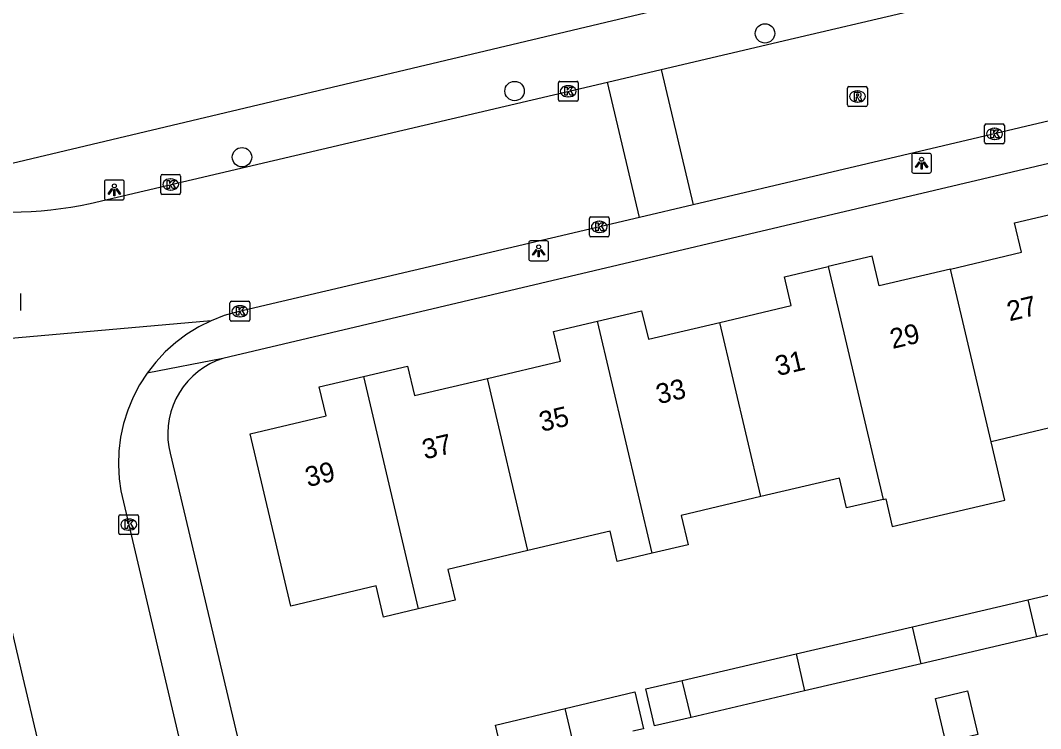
# Model space of a CAD drawing. Extents: x 158038 to 159242, y 380133 to 381214.
# Drawn here: x 158823.4 to 158874.8, y 380830.3 to 380866 of the extents above; entities that cross this region are included whole.
import ezdxf

# ---------------------------------------------------------------- set-up
doc = ezdxf.new("R2010")
doc.units = 0
for name, color, linetype in [('IMGEO_Boom', 7, 'Continuous'), ('IMGEO_Kolk', 7, 'Continuous'), ('IMGEO_Lichtpunt', 7, 'Continuous'), ('IMGEO_Pand', 7, 'Continuous'), ('IMGEO_Pand_nummerreeks', 7, 'Continuous'), ('IMGEO_Rijbaan_lokaal_open', 7, 'Continuous'), ('IMGEO_Rioolput', 7, 'Continuous'), ('IMGEO_Voetpad_open', 7, 'Continuous')]:
    doc.layers.add(name, color=color, linetype=linetype)

msp = doc.modelspace()

# ---------------------------------------------------------------- linework, layer by layer
at = {"layer": 'IMGEO_Boom'}
for centre in [(158860.931, 380865.321), (158848.308, 380862.416), (158834.566, 380859.083)]:
    msp.add_circle(centre, 0.489, dxfattribs=at)
at = {"layer": 'IMGEO_Kolk'}
for p, q in [((158850.513, 380861.979), (158850.513, 380862.831)), ((158850.588, 380862.905), (158851.44, 380862.905)), ((158851.001, 380862.685), (158851.026, 380862.685)), ((158851.514, 380862.831), (158851.514, 380861.979)), ((158851.024, 380862.125), (158850.999, 380862.125)), ((158851.44, 380861.905), (158850.588, 380861.905)), ((158872.001, 380859.832), (158872.001, 380860.684)), ((158872.076, 380860.758), (158872.928, 380860.758)), ((158872.489, 380860.538), (158872.514, 380860.538)), ((158873.002, 380860.684), (158873.002, 380859.832)), ((158872.512, 380859.978), (158872.487, 380859.978)), ((158872.928, 380859.758), (158872.076, 380859.758)), ((158830.471, 380857.283), (158830.471, 380858.135)), ((158830.546, 380858.209), (158831.398, 380858.209)), ((158830.959, 380857.989), (158830.984, 380857.989)), ((158831.472, 380858.135), (158831.472, 380857.283)), ((158830.982, 380857.429), (158830.957, 380857.429)), ((158831.398, 380857.209), (158830.546, 380857.209)), ((158852.077, 380855.147), (158852.077, 380855.999)), ((158852.152, 380856.073), (158853.004, 380856.073)), ((158852.565, 380855.853), (158852.59, 380855.853)), ((158853.078, 380855.999), (158853.078, 380855.147)), ((158852.588, 380855.293), (158852.563, 380855.293)), ((158853.004, 380855.073), (158852.152, 380855.073)), ((158833.96, 380850.896), (158833.96, 380851.748)), ((158834.035, 380851.822), (158834.887, 380851.822)), ((158834.961, 380851.748), (158834.961, 380850.896)), ((158834.448, 380851.602), (158834.473, 380851.602)), ((158834.887, 380850.822), (158834.035, 380850.822)), ((158834.471, 380851.042), (158834.446, 380851.042)), ((158828.354, 380840.145), (158828.354, 380840.997)), ((158828.429, 380841.071), (158829.281, 380841.071)), ((158829.355, 380840.997), (158829.355, 380840.145)), ((158828.842, 380840.851), (158828.867, 380840.851)), ((158829.281, 380840.071), (158828.429, 380840.071)), ((158828.865, 380840.291), (158828.84, 380840.291))]:
    msp.add_line(p, q, dxfattribs=at)
for points in [[(158850.513, 380861.979), (158850.513, 380862.831)], [(158850.588, 380862.905), (158851.44, 380862.905)], [(158850.834, 380862.605), (158850.957, 380862.605), (158850.957, 380862.454), (158851.087, 380862.605), (158851.251, 380862.605), (158851.105, 380862.454), (158851.258, 380862.205), (158851.106, 380862.205), (158851.021, 380862.369), (158850.957, 380862.302), (158850.957, 380862.205), (158850.834, 380862.205), (158850.834, 380862.605)], [(158851.514, 380862.831), (158851.514, 380861.979)], [(158851.44, 380861.905), (158850.588, 380861.905)], [(158872.001, 380859.832), (158872.001, 380860.684)], [(158872.076, 380860.758), (158872.928, 380860.758)], [(158872.322, 380860.458), (158872.445, 380860.458), (158872.445, 380860.307), (158872.575, 380860.458), (158872.739, 380860.458), (158872.593, 380860.307), (158872.746, 380860.058), (158872.594, 380860.058), (158872.509, 380860.222), (158872.445, 380860.155), (158872.445, 380860.058), (158872.322, 380860.058), (158872.322, 380860.458)], [(158873.002, 380860.684), (158873.002, 380859.832)], [(158872.928, 380859.758), (158872.076, 380859.758)], [(158830.471, 380857.283), (158830.471, 380858.135)], [(158830.546, 380858.209), (158831.398, 380858.209)], [(158830.792, 380857.909), (158830.915, 380857.909), (158830.915, 380857.758), (158831.045, 380857.909), (158831.209, 380857.909), (158831.063, 380857.758), (158831.216, 380857.509), (158831.064, 380857.509), (158830.979, 380857.673), (158830.915, 380857.606), (158830.915, 380857.509), (158830.792, 380857.509), (158830.792, 380857.909)], [(158831.472, 380858.135), (158831.472, 380857.283)], [(158831.398, 380857.209), (158830.546, 380857.209)], [(158852.077, 380855.147), (158852.077, 380855.999)], [(158852.152, 380856.073), (158853.004, 380856.073)], [(158853.078, 380855.999), (158853.078, 380855.147)], [(158852.398, 380855.773), (158852.521, 380855.773), (158852.521, 380855.622), (158852.651, 380855.773), (158852.815, 380855.773), (158852.669, 380855.622), (158852.822, 380855.373), (158852.67, 380855.373), (158852.585, 380855.537), (158852.521, 380855.47), (158852.521, 380855.373), (158852.398, 380855.373), (158852.398, 380855.773)], [(158853.004, 380855.073), (158852.152, 380855.073)], [(158833.96, 380850.896), (158833.96, 380851.748)], [(158834.035, 380851.822), (158834.887, 380851.822)], [(158834.961, 380851.748), (158834.961, 380850.896)], [(158834.281, 380851.522), (158834.404, 380851.522), (158834.404, 380851.371), (158834.534, 380851.522), (158834.698, 380851.522), (158834.552, 380851.371), (158834.705, 380851.122), (158834.553, 380851.122), (158834.468, 380851.286), (158834.404, 380851.219), (158834.404, 380851.122), (158834.281, 380851.122), (158834.281, 380851.522)], [(158834.887, 380850.822), (158834.035, 380850.822)], [(158828.354, 380840.145), (158828.354, 380840.997)], [(158828.429, 380841.071), (158829.281, 380841.071)], [(158829.355, 380840.997), (158829.355, 380840.145)], [(158828.675, 380840.771), (158828.798, 380840.771), (158828.798, 380840.62), (158828.928, 380840.771), (158829.092, 380840.771), (158828.946, 380840.62), (158829.099, 380840.371), (158828.947, 380840.371), (158828.862, 380840.535), (158828.798, 380840.468), (158828.798, 380840.371), (158828.675, 380840.371), (158828.675, 380840.771)], [(158829.281, 380840.071), (158828.429, 380840.071)]]:
    msp.add_lwpolyline(points, dxfattribs=at)
for centre, start, end in [((158850.59, 380862.829), 91.552, 178.448), ((158850.59, 380862.829), 91.552, 178.448), ((158851.438, 380862.829), 1.552, 88.448), ((158851.438, 380862.829), 1.552, 88.448), ((158850.59, 380861.981), 181.552, 268.448), ((158850.59, 380861.981), 181.552, 268.448), ((158851.438, 380861.981), 271.552, 358.448), ((158851.438, 380861.981), 271.552, 358.448), ((158872.078, 380860.682), 91.552, 178.448), ((158872.078, 380860.682), 91.552, 178.448), ((158872.926, 380860.682), 1.552, 88.448), ((158872.926, 380860.682), 1.552, 88.448), ((158872.078, 380859.834), 181.552, 268.448), ((158872.078, 380859.834), 181.552, 268.448), ((158872.926, 380859.834), 271.552, 358.448), ((158872.926, 380859.834), 271.552, 358.448), ((158830.548, 380858.133), 91.552, 178.448), ((158830.548, 380858.133), 91.552, 178.448), ((158831.396, 380858.133), 1.552, 88.448), ((158831.396, 380858.133), 1.552, 88.448), ((158830.548, 380857.285), 181.552, 268.448), ((158830.548, 380857.285), 181.552, 268.448), ((158831.396, 380857.285), 271.552, 358.448), ((158831.396, 380857.285), 271.552, 358.448), ((158852.154, 380855.997), 91.552, 178.448), ((158852.154, 380855.997), 91.552, 178.448), ((158853.002, 380855.997), 1.552, 88.448), ((158853.002, 380855.997), 1.552, 88.448), ((158852.154, 380855.149), 181.552, 268.448), ((158852.154, 380855.149), 181.552, 268.448), ((158853.002, 380855.149), 271.552, 358.448), ((158853.002, 380855.149), 271.552, 358.448), ((158834.037, 380851.746), 91.552, 178.448), ((158834.037, 380851.746), 91.552, 178.448), ((158834.885, 380851.746), 1.552, 88.448), ((158834.885, 380851.746), 1.552, 88.448), ((158834.037, 380850.898), 181.552, 268.448), ((158834.037, 380850.898), 181.552, 268.448), ((158834.885, 380850.898), 271.552, 358.448), ((158834.885, 380850.898), 271.552, 358.448), ((158828.431, 380840.995), 91.552, 178.448), ((158828.431, 380840.995), 91.552, 178.448), ((158829.279, 380840.995), 1.552, 88.448), ((158829.279, 380840.995), 1.552, 88.448), ((158828.431, 380840.147), 181.552, 268.448), ((158828.431, 380840.147), 181.552, 268.448), ((158829.279, 380840.147), 271.552, 358.448), ((158829.279, 380840.147), 271.552, 358.448)]:
    msp.add_arc(centre, 0.0765, start, end, dxfattribs=at)
for centre, major_axis, ratio, start_param, end_param in [((158851, 380862.405), (-0.387, 0.002), 0.722429, 4.712389, 7.853982), ((158851.025, 380862.405), (-0.39, 0.002), 0.717154, 1.570796, 4.712389), ((158872.488, 380860.258), (-0.387, 0.002), 0.722429, 4.712389, 7.853982), ((158872.513, 380860.258), (-0.39, 0.002), 0.717154, 1.570796, 4.712389), ((158830.958, 380857.709), (-0.387, 0.002), 0.722429, 4.712389, 7.853982), ((158830.983, 380857.709), (-0.39, 0.002), 0.717154, 1.570796, 4.712389), ((158852.564, 380855.573), (-0.387, 0.002), 0.722429, 4.712389, 7.853982), ((158852.589, 380855.573), (-0.39, 0.002), 0.717154, 1.570796, 4.712389), ((158834.447, 380851.322), (-0.387, 0.002), 0.722429, 4.712389, 7.853982), ((158834.472, 380851.322), (-0.39, 0.002), 0.717154, 1.570796, 4.712389), ((158828.841, 380840.571), (-0.387, 0.002), 0.722429, 4.712389, 7.853982), ((158828.866, 380840.571), (-0.39, 0.002), 0.717154, 1.570796, 4.712389)]:
    msp.add_ellipse(centre, major_axis=major_axis, ratio=ratio, start_param=start_param, end_param=end_param, dxfattribs=at)
at = {"layer": 'IMGEO_Lichtpunt'}
for p, q in [((158868.326, 380859.182), (158868.326, 380858.375)), ((158868.326, 380859.182), (158868.326, 380858.375)), ((158869.228, 380859.277), (158868.42, 380859.277)), ((158869.228, 380859.277), (158868.42, 380859.277)), ((158869.322, 380858.375), (158869.322, 380859.182)), ((158869.322, 380858.375), (158869.322, 380859.182)), ((158828.532, 380857.932), (158827.724, 380857.932)), ((158828.532, 380857.932), (158827.724, 380857.932)), ((158868.42, 380858.281), (158869.228, 380858.281)), ((158868.42, 380858.281), (158869.228, 380858.281)), ((158827.63, 380857.837), (158827.63, 380857.03)), ((158827.63, 380857.837), (158827.63, 380857.03)), ((158828.626, 380857.03), (158828.626, 380857.837)), ((158828.626, 380857.03), (158828.626, 380857.837)), ((158827.724, 380856.936), (158828.532, 380856.936)), ((158827.724, 380856.936), (158828.532, 380856.936)), ((158849.925, 380854.864), (158849.117, 380854.864)), ((158849.925, 380854.864), (158849.117, 380854.864)), ((158849.023, 380854.769), (158849.023, 380853.962)), ((158849.023, 380854.769), (158849.023, 380853.962)), ((158850.019, 380853.962), (158850.019, 380854.769)), ((158850.019, 380853.962), (158850.019, 380854.769)), ((158849.117, 380853.868), (158849.925, 380853.868)), ((158849.117, 380853.868), (158849.925, 380853.868))]:
    msp.add_line(p, q, dxfattribs=at)
for points in [[(158868.7, 380858.846), (158868.739, 380858.818), (158868.551, 380858.556), (158868.513, 380858.583), (158868.7, 380858.846)], [(158868.802, 380858.798), (158868.849, 380858.798), (158868.849, 380858.476), (158868.802, 380858.476), (158868.802, 380858.798)], [(158868.912, 380858.818), (158868.95, 380858.845), (158869.137, 380858.583), (158869.098, 380858.555), (158868.912, 380858.818)], [(158828.004, 380857.501), (158828.043, 380857.473), (158827.855, 380857.211), (158827.817, 380857.238), (158828.004, 380857.501)], [(158828.106, 380857.453), (158828.153, 380857.453), (158828.153, 380857.131), (158828.106, 380857.131), (158828.106, 380857.453)], [(158828.216, 380857.473), (158828.254, 380857.5), (158828.441, 380857.238), (158828.402, 380857.21), (158828.216, 380857.473)], [(158849.397, 380854.433), (158849.436, 380854.405), (158849.248, 380854.143), (158849.21, 380854.17), (158849.397, 380854.433)], [(158849.499, 380854.385), (158849.546, 380854.385), (158849.546, 380854.063), (158849.499, 380854.063), (158849.499, 380854.385)], [(158849.609, 380854.405), (158849.647, 380854.432), (158849.834, 380854.17), (158849.795, 380854.142), (158849.609, 380854.405)]]:
    msp.add_lwpolyline(points, dxfattribs=at)
for centre in [(158868.825, 380858.98), (158828.129, 380857.635), (158849.522, 380854.567)]:
    msp.add_circle(centre, 0.0994, dxfattribs=at)
for centre, start, end in [((158868.42, 380859.182), 90, 180), ((158868.42, 380859.182), 90, 180), ((158869.228, 380859.182), 0, 90), ((158869.228, 380859.182), 0, 90), ((158868.42, 380858.375), 180, 270), ((158868.42, 380858.375), 180, 270), ((158869.228, 380858.375), 270, 0), ((158869.228, 380858.375), 270, 360), ((158827.724, 380857.837), 90, 180), ((158827.724, 380857.837), 90, 180), ((158828.532, 380857.837), 0, 90), ((158828.532, 380857.837), 0, 90), ((158827.724, 380857.03), 180, 270), ((158827.724, 380857.03), 180, 270), ((158828.532, 380857.03), 270, 0), ((158828.532, 380857.03), 270, 360), ((158849.117, 380854.769), 90, 180), ((158849.117, 380854.769), 90, 180), ((158849.925, 380854.769), 0, 90), ((158849.925, 380854.769), 0, 90), ((158849.117, 380853.962), 180, 270), ((158849.117, 380853.962), 180, 270), ((158849.925, 380853.962), 270, 0), ((158849.925, 380853.962), 270, 360)]:
    msp.add_arc(centre, 0.0946, start, end, dxfattribs=at)
at = {"layer": 'IMGEO_Pand'}
for points in [[(158870.278, 380853.447), (158873.867, 380854.293), (158873.516, 380855.78), (158875.731, 380856.302)], [(158870.278, 380853.447), (158866.692, 380852.602), (158866.34, 380854.095), (158864.123, 380853.572)], [(158858.653, 380850.757), (158862.248, 380851.604), (158861.907, 380853.05), (158864.123, 380853.572)], [(158864.123, 380853.572), (158866.891, 380841.844)], [(158872.331, 380844.75), (158870.278, 380853.447)], [(158852.488, 380850.826), (158854.712, 380851.35), (158855.053, 380849.908), (158858.653, 380850.757)], [(158846.937, 380847.936), (158850.616, 380848.803), (158850.263, 380850.301), (158852.488, 380850.826)], [(158855.249, 380839.13), (158852.488, 380850.826)], [(158860.723, 380841.984), (158858.653, 380850.757)], [(158840.685, 380848.035), (158842.911, 380848.559), (158843.262, 380847.069), (158846.937, 380847.936)], [(158843.45, 380836.323), (158841.703, 380835.911), (158841.332, 380837.484), (158837.03, 380836.47), (158834.985, 380845.143), (158838.805, 380846.044), (158838.459, 380847.51), (158840.685, 380848.035)], [(158840.685, 380848.035), (158843.45, 380836.323)], [(158848.982, 380839.265), (158846.937, 380847.936)], [(158878.799, 380843.296), (158877.118, 380842.9), (158876.452, 380845.722), (158876.325, 380845.692), (158875.581, 380845.516), (158872.331, 380844.75)], [(158866.891, 380841.844), (158867.017, 380841.874), (158867.349, 380840.468), (158873.026, 380841.807), (158872.331, 380844.75)], [(158866.891, 380841.844), (158865.044, 380841.409), (158864.688, 380842.919), (158860.723, 380841.984)], [(158860.723, 380841.984), (158856.706, 380841.037), (158857.056, 380839.556), (158855.249, 380839.13)], [(158855.249, 380839.13), (158853.482, 380838.713), (158853.122, 380840.242), (158848.982, 380839.265)], [(158848.982, 380839.265), (158844.941, 380838.312), (158845.307, 380836.76), (158843.45, 380836.323)], [(158874.181, 380836.775), (158880.021, 380838.134)], [(158868.37, 380835.422), (158874.181, 380836.775)], [(158874.181, 380836.775), (158874.613, 380834.911)], [(158880.461, 380836.272), (158874.613, 380834.911)], [(158862.504, 380834.056), (158868.37, 380835.422)], [(158868.8, 380833.557), (158868.37, 380835.422)], [(158874.613, 380834.911), (158868.8, 380833.557)], [(158856.762, 380832.719), (158862.504, 380834.056)], [(158862.504, 380834.056), (158862.924, 380832.189)], [(158868.8, 380833.557), (158862.924, 380832.189)], [(158857.201, 380830.857), (158855.353, 380830.427), (158854.919, 380832.29), (158856.762, 380832.719)], [(158857.201, 380830.857), (158856.762, 380832.719)], [(158862.924, 380832.189), (158857.201, 380830.857)], [(158871.135, 380832.2), (158871.664, 380830.002), (158870.052, 380829.614), (158869.523, 380831.812), (158871.135, 380832.2)], [(158850.859, 380831.306), (158854.363, 380832.14), (158854.803, 380830.29), (158854.265, 380830.162)], [(158847.784, 380828.618), (158847.343, 380830.469), (158850.859, 380831.306)], [(158851.295, 380829.454), (158850.859, 380831.306)]]:
    msp.add_lwpolyline(points, dxfattribs=at)
at = {"layer": 'IMGEO_Rijbaan_lokaal_open'}
for points in [[(158855.705, 380863.501), (158862.414, 380865.073), (158867.88, 380866.354), (158871.116, 380867.112), (158910.02, 380876.255), (158918.982, 380878.388)], [(158920.595, 380871.613), (158891.876, 380864.827), (158885.329, 380863.284), (158864.019, 380858.26), (158857.304, 380856.684)], [(158852.999, 380862.867), (158855.705, 380863.501)], [(158855.705, 380863.501), (158857.304, 380856.684)], [(158826.918, 380856.756), (158852.999, 380862.867)], [(158854.598, 380856.049), (158852.999, 380862.867)], [(158857.304, 380856.684), (158854.598, 380856.049)], [(158854.598, 380856.049), (158834.35, 380851.298), (158833.674, 380851.102), (158833.018, 380850.845)], [(158833.018, 380850.845), (158817.562, 380849.476)], [(158833.018, 380850.845), (158832.388, 380850.532), (158831.788, 380850.163), (158831.223, 380849.742), (158830.699, 380849.273), (158830.218, 380848.758), (158829.785, 380848.203)], [(158829.785, 380848.203), (158829.404, 380847.611), (158829.077, 380846.987), (158828.807, 380846.337), (158828.596, 380845.665), (158828.446, 380844.977), (158828.358, 380844.279), (158828.333, 380843.575), (158828.371, 380842.872), (158828.452, 380842.28), (158831.961, 380827.35), (158832.633, 380824.491), (158835.573, 380812.072)], [(158828.81, 380810.472), (158824.256, 380829.801), (158823.536, 380832.853), (158820.577, 380845.401), (158820.371, 380846.014), (158820.111, 380846.607), (158819.799, 380847.174)]]:
    msp.add_lwpolyline(points, dxfattribs=at)
msp.add_arc((158822.707, 380876.671), 20.356, 259.3257, 281.9378, dxfattribs=at)
at = {"layer": 'IMGEO_Rioolput'}
for p, q in [((158865.09, 380861.714), (158865.09, 380862.566)), ((158865.165, 380862.64), (158866.017, 380862.64)), ((158866.091, 380862.566), (158866.091, 380861.714)), ((158865.578, 380862.42), (158865.603, 380862.42)), ((158866.017, 380861.64), (158865.165, 380861.64)), ((158865.601, 380861.86), (158865.576, 380861.86)), ((158823.393, 380852.216), (158823.393, 380851.364))]:
    msp.add_line(p, q, dxfattribs=at)
for points in [[(158865.09, 380861.714), (158865.09, 380862.566)], [(158865.165, 380862.64), (158866.017, 380862.64)], [(158866.091, 380862.566), (158866.091, 380861.714)], [(158865.679, 380862.338), (158865.427, 380862.34), (158865.427, 380861.94)], [(158865.427, 380861.94), (158865.551, 380861.94), (158865.551, 380862.102), (158865.562, 380862.102)], [(158865.605, 380862.259), (158865.551, 380862.259), (158865.551, 380862.178)], [(158865.551, 380862.178), (158865.603, 380862.178)], [(158865.609, 380862.073), (158865.68, 380861.94), (158865.82, 380861.94), (158865.755, 380862.066)], [(158866.017, 380861.64), (158865.165, 380861.64)], [(158823.393, 380852.216), (158823.393, 380851.364)]]:
    msp.add_lwpolyline(points, dxfattribs=at)
for centre, radius, start, end in [((158865.167, 380862.564), 0.0765, 91.552, 178.448), ((158865.167, 380862.564), 0.0765, 91.552, 178.448), ((158866.015, 380862.564), 0.0765, 1.552, 88.448), ((158866.015, 380862.564), 0.0765, 1.552, 88.448), ((158865.561, 380862.049), 0.0533, 26.0293, 88.6989), ((158865.587, 380862.367), 0.19, 274.7715, 282.9687), ((158865.611, 380862.163), 0.0964, 77.0061, 93.1865), ((158865.625, 380862.22), 0.0378, 276.6634, 79.6772), ((158865.678, 380862.228), 0.109, 350.3612, 89.416), ((158865.676, 380862.228), 0.112, 277.5842, 350.9817), ((158865.66, 380862.013), 0.108, 29.5134, 73.7905), ((158865.167, 380861.716), 0.0765, 181.552, 268.448), ((158865.167, 380861.716), 0.0765, 181.552, 268.448), ((158866.015, 380861.716), 0.0765, 271.552, 358.448), ((158866.015, 380861.716), 0.0765, 271.552, 358.448)]:
    msp.add_arc(centre, radius, start, end, dxfattribs=at)
for centre, major_axis, ratio, start_param, end_param in [((158865.577, 380862.14), (-0.387, 0.002), 0.722429, 4.712389, 7.853982), ((158865.602, 380862.14), (-0.39, 0.002), 0.717154, 1.570796, 4.712389)]:
    msp.add_ellipse(centre, major_axis=major_axis, ratio=ratio, start_param=start_param, end_param=end_param, dxfattribs=at)
at = {"layer": 'IMGEO_Voetpad_open'}
for points in [[(158861.96, 380868.03), (158822.618, 380858.688), (158809.545, 380862.267)], [(158881.702, 380858.357), (158881.231, 380860.179), (158833.948, 380849.03), (158833.604, 380848.939)], [(158833.604, 380848.939), (158829.785, 380848.203)], [(158833.604, 380848.939), (158833.27, 380848.817), (158832.948, 380848.666), (158832.641, 380848.487), (158832.351, 380848.281), (158832.081, 380848.05), (158831.832, 380847.796), (158831.607, 380847.52), (158831.408, 380847.226), (158831.235, 380846.915), (158831.092, 380846.59), (158830.977, 380846.253), (158830.894, 380845.907), (158830.841, 380845.556), (158830.82, 380845.201), (158830.831, 380844.845), (158830.874, 380844.492), (158830.942, 380844.167), (158834.778, 380828.01), (158836.824, 380828.472)]]:
    msp.add_lwpolyline(points, dxfattribs=at)

# ---------------------------------------------------------------- texts
at = {"layer": 'IMGEO_Pand_nummerreeks'}
for s, rotation, p in [('27', 13.2869, (158873.258, 380850.811)), ('29', 13.2869, (158867.362, 380849.419)), ('31', 13.2867, (158861.575, 380848.052)), ('33', 13.2867, (158855.57, 380846.634)), ('35', 13.2867, (158849.674, 380845.241)), ('37', 13.2867, (158843.778, 380843.849)), ('39', 13.2867, (158837.882, 380842.457))]:
    msp.add_text(s, height=1, rotation=rotation, dxfattribs=at).set_placement(p)

doc.saveas('drawing.dxf')
